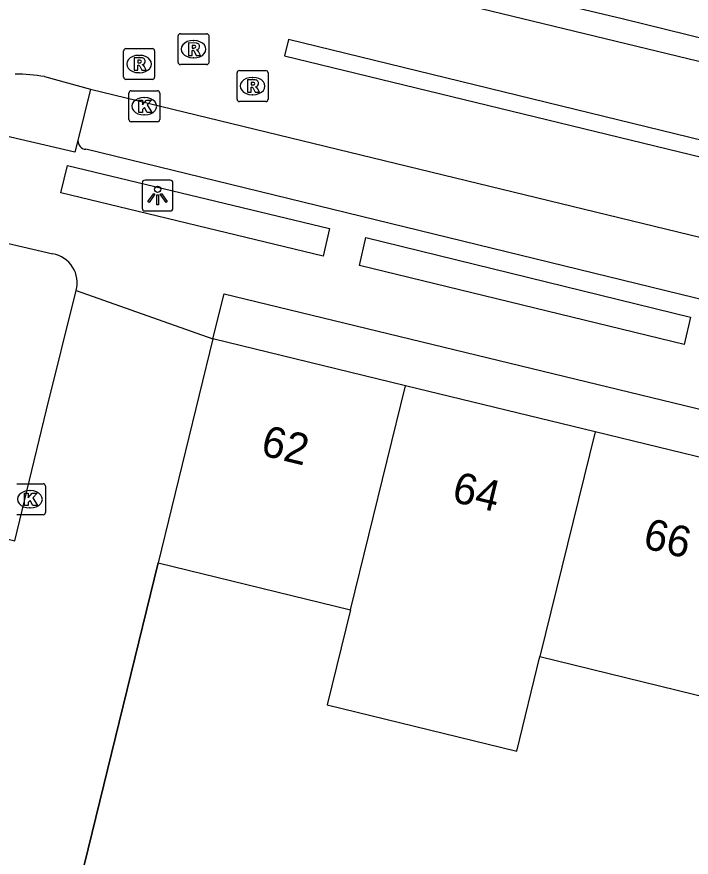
# Model space of a CAD drawing. Extents: x 162812 to 163818, y 381639 to 382470.
# Drawn here: x 163530.94 to 163552.74, y 382218.95 to 382246.1 of the extents above; entities that cross this region are included whole.
import ezdxf

# ---------------------------------------------------------------- set-up
doc = ezdxf.new("R2010")
doc.units = 0
for name, color, linetype in [('IMGEO_Haag', 7, 'Continuous'), ('IMGEO_Kolk', 7, 'Continuous'), ('IMGEO_Lichtpunt', 7, 'Continuous'), ('IMGEO_Muur', 7, 'Continuous'), ('IMGEO_Pand', 7, 'Continuous'), ('IMGEO_Pand_nummerreeks', 7, 'Continuous'), ('IMGEO_Parkeervlak_open', 7, 'Continuous'), ('IMGEO_Rijbaan_lokaal_gesloten', 7, 'Continuous'), ('IMGEO_Rioolput', 7, 'Continuous'), ('IMGEO_Voetpad_open', 7, 'Continuous')]:
    doc.layers.add(name, color=color, linetype=linetype)

msp = doc.modelspace()

# ---------------------------------------------------------------- linework, layer by layer
at = {"layer": 'IMGEO_Haag'}
msp.add_lwpolyline([(163578.988, 382239.022), (163550.509, 382246.034), (163537.036, 382249.227), (163536.9, 382248.564)], dxfattribs=at)
at = {"layer": 'IMGEO_Kolk'}
for p, q in [((163534.562, 382242.781), (163534.562, 382243.633)), ((163534.637, 382243.707), (163535.489, 382243.707)), ((163535.563, 382243.633), (163535.563, 382242.781)), ((163535.05, 382243.487), (163535.075, 382243.487)), ((163535.489, 382242.707), (163534.637, 382242.707)), ((163535.073, 382242.927), (163535.048, 382242.927)), ((163530.943, 382231.013), (163531.795, 382231.013)), ((163531.356, 382230.793), (163531.381, 382230.793)), ((163531.869, 382230.939), (163531.869, 382230.087)), ((163531.379, 382230.233), (163531.354, 382230.233)), ((163531.795, 382230.013), (163530.943, 382230.013))]:
    msp.add_line(p, q, dxfattribs=at)
for points in [[(163534.562, 382242.781), (163534.562, 382243.633)], [(163534.637, 382243.707), (163535.489, 382243.707)], [(163535.563, 382243.633), (163535.563, 382242.781)], [(163534.883, 382243.407), (163535.006, 382243.407), (163535.006, 382243.256), (163535.136, 382243.407), (163535.3, 382243.407), (163535.154, 382243.256), (163535.307, 382243.007), (163535.155, 382243.007), (163535.07, 382243.171), (163535.006, 382243.104), (163535.006, 382243.007), (163534.883, 382243.007), (163534.883, 382243.407)], [(163535.489, 382242.707), (163534.637, 382242.707)], [(163530.943, 382231.013), (163531.795, 382231.013)], [(163531.869, 382230.939), (163531.869, 382230.087)], [(163531.189, 382230.713), (163531.312, 382230.713), (163531.312, 382230.562), (163531.442, 382230.713), (163531.606, 382230.713), (163531.46, 382230.562), (163531.613, 382230.313), (163531.461, 382230.313), (163531.376, 382230.477), (163531.312, 382230.41), (163531.312, 382230.313), (163531.189, 382230.313), (163531.189, 382230.713)], [(163531.795, 382230.013), (163530.943, 382230.013)]]:
    msp.add_lwpolyline(points, dxfattribs=at)
for centre, start, end in [((163534.639, 382243.631), 91.552, 178.448), ((163534.639, 382243.631), 91.552, 178.448), ((163535.487, 382243.631), 1.552, 88.448), ((163535.487, 382243.631), 1.552, 88.448), ((163534.639, 382242.783), 181.552, 268.448), ((163534.639, 382242.783), 181.552, 268.448), ((163535.487, 382242.783), 271.552, 358.448), ((163535.487, 382242.783), 271.552, 358.448), ((163531.793, 382230.937), 1.552, 88.448), ((163531.793, 382230.937), 1.552, 88.448), ((163531.793, 382230.089), 271.552, 358.448), ((163531.793, 382230.089), 271.552, 358.448)]:
    msp.add_arc(centre, 0.0765, start, end, dxfattribs=at)
for centre, major_axis, ratio, start_param, end_param in [((163535.049, 382243.207), (-0.387, 0.002), 0.722429, 4.712389, 7.853982), ((163535.074, 382243.207), (-0.39, 0.002), 0.717154, 1.570796, 4.712389), ((163531.355, 382230.513), (-0.387, 0.002), 0.722429, 4.712389, 7.853982), ((163531.38, 382230.513), (-0.39, 0.002), 0.717154, 1.570796, 4.712389)]:
    msp.add_ellipse(centre, major_axis=major_axis, ratio=ratio, start_param=start_param, end_param=end_param, dxfattribs=at)
at = {"layer": 'IMGEO_Lichtpunt'}
for p, q in [((163535.896, 382240.821), (163535.088, 382240.821)), ((163535.896, 382240.821), (163535.088, 382240.821)), ((163534.994, 382240.726), (163534.994, 382239.919)), ((163534.994, 382240.726), (163534.994, 382239.919)), ((163535.99, 382239.919), (163535.99, 382240.726)), ((163535.99, 382239.919), (163535.99, 382240.726)), ((163535.088, 382239.825), (163535.896, 382239.825)), ((163535.088, 382239.825), (163535.896, 382239.825))]:
    msp.add_line(p, q, dxfattribs=at)
for points in [[(163535.368, 382240.39), (163535.407, 382240.362), (163535.219, 382240.1), (163535.181, 382240.127), (163535.368, 382240.39)], [(163535.47, 382240.342), (163535.517, 382240.342), (163535.517, 382240.02), (163535.47, 382240.02), (163535.47, 382240.342)], [(163535.58, 382240.362), (163535.618, 382240.389), (163535.805, 382240.127), (163535.766, 382240.099), (163535.58, 382240.362)]]:
    msp.add_lwpolyline(points, dxfattribs=at)
msp.add_circle((163535.493, 382240.524), 0.0994, dxfattribs=at)
for centre, start, end in [((163535.088, 382240.726), 90, 180), ((163535.088, 382240.726), 90, 180), ((163535.896, 382240.726), 0, 90), ((163535.896, 382240.726), 0, 90), ((163535.088, 382239.919), 180, 270), ((163535.088, 382239.919), 180, 270), ((163535.896, 382239.919), 270, 0), ((163535.896, 382239.919), 270, 360)]:
    msp.add_arc(centre, 0.0946, start, end, dxfattribs=at)
at = {"layer": 'IMGEO_Muur'}
msp.add_lwpolyline([(163532.122, 382214.609), (163535.508, 382228.464)], dxfattribs=at)
at = {"layer": 'IMGEO_Pand'}
for points in [[(163537.281, 382235.69), (163535.508, 382228.464)], [(163543.501, 382234.18), (163537.281, 382235.69)], [(163541.725, 382226.94), (163543.501, 382234.18)], [(163549.629, 382232.693), (163543.501, 382234.18)], [(163549.629, 382232.693), (163547.85, 382225.438)], [(163555.737, 382231.21), (163549.629, 382232.693)], [(163535.508, 382228.464), (163541.725, 382226.94)], [(163541.725, 382226.94), (163540.974, 382223.877), (163547.099, 382222.375), (163547.85, 382225.438)], [(163547.85, 382225.438), (163553.954, 382223.942)]]:
    msp.add_lwpolyline(points, dxfattribs=at)
at = {"layer": 'IMGEO_Parkeervlak_open'}
msp.add_lwpolyline([(163533.322, 382243.762), (163532.92, 382242.102)], dxfattribs=at)
at = {"layer": 'IMGEO_Rijbaan_lokaal_gesloten'}
for points in [[(163536.9, 382248.564), (163540.29, 382247.741), (163577.291, 382238.78)], [(163539.726, 382245.366), (163539.593, 382244.836), (163574.34, 382236.394), (163574.445, 382236.893), (163539.726, 382245.366)], [(163531.84, 382244.165), (163533.322, 382243.762)], [(163533.322, 382243.762), (163574.698, 382233.719)]]:
    msp.add_lwpolyline(points, dxfattribs=at)
msp.add_arc((163530.85, 382238.238), 6.009, 80.5177, 89.6568, dxfattribs=at)
at = {"layer": 'IMGEO_Rioolput'}
for p, q in [((163536.153, 382244.624), (163536.153, 382245.476)), ((163536.228, 382245.55), (163537.08, 382245.55)), ((163537.154, 382245.476), (163537.154, 382244.624)), ((163536.641, 382245.33), (163536.666, 382245.33)), ((163534.396, 382244.145), (163534.396, 382244.997)), ((163534.471, 382245.071), (163535.323, 382245.071)), ((163535.397, 382244.997), (163535.397, 382244.145)), ((163534.884, 382244.851), (163534.909, 382244.851)), ((163536.664, 382244.77), (163536.639, 382244.77)), ((163537.08, 382244.55), (163536.228, 382244.55)), ((163538.136, 382244.359), (163538.988, 382244.359)), ((163535.323, 382244.071), (163534.471, 382244.071)), ((163534.907, 382244.291), (163534.882, 382244.291)), ((163538.061, 382243.433), (163538.061, 382244.285)), ((163538.549, 382244.139), (163538.574, 382244.139)), ((163539.062, 382244.285), (163539.062, 382243.433)), ((163538.572, 382243.579), (163538.547, 382243.579)), ((163538.988, 382243.359), (163538.136, 382243.359))]:
    msp.add_line(p, q, dxfattribs=at)
for points in [[(163536.153, 382244.624), (163536.153, 382245.476)], [(163536.228, 382245.55), (163537.08, 382245.55)], [(163537.154, 382245.476), (163537.154, 382244.624)], [(163536.742, 382245.248), (163536.49, 382245.25), (163536.49, 382244.85)], [(163536.668, 382245.169), (163536.614, 382245.169), (163536.614, 382245.088)], [(163534.396, 382244.145), (163534.396, 382244.997)], [(163534.471, 382245.071), (163535.323, 382245.071)], [(163535.397, 382244.997), (163535.397, 382244.145)], [(163536.49, 382244.85), (163536.614, 382244.85), (163536.614, 382245.012), (163536.625, 382245.012)], [(163536.614, 382245.088), (163536.666, 382245.088)], [(163536.672, 382244.983), (163536.743, 382244.85), (163536.883, 382244.85), (163536.818, 382244.976)], [(163534.985, 382244.769), (163534.733, 382244.771), (163534.733, 382244.371)], [(163534.911, 382244.69), (163534.857, 382244.69), (163534.857, 382244.609)], [(163534.857, 382244.609), (163534.909, 382244.609)], [(163534.733, 382244.371), (163534.857, 382244.371), (163534.857, 382244.533), (163534.868, 382244.533)], [(163534.915, 382244.504), (163534.986, 382244.371), (163535.126, 382244.371), (163535.061, 382244.497)], [(163537.08, 382244.55), (163536.228, 382244.55)], [(163538.136, 382244.359), (163538.988, 382244.359)], [(163535.323, 382244.071), (163534.471, 382244.071)], [(163538.061, 382243.433), (163538.061, 382244.285)], [(163538.65, 382244.057), (163538.398, 382244.059), (163538.398, 382243.659)], [(163539.062, 382244.285), (163539.062, 382243.433)], [(163538.398, 382243.659), (163538.522, 382243.659), (163538.522, 382243.821), (163538.533, 382243.821)], [(163538.576, 382243.978), (163538.522, 382243.978), (163538.522, 382243.897)], [(163538.522, 382243.897), (163538.574, 382243.897)], [(163538.58, 382243.792), (163538.651, 382243.659), (163538.791, 382243.659), (163538.726, 382243.785)], [(163538.988, 382243.359), (163538.136, 382243.359)]]:
    msp.add_lwpolyline(points, dxfattribs=at)
for centre, radius, start, end in [((163536.23, 382245.474), 0.0765, 91.552, 178.448), ((163536.23, 382245.474), 0.0765, 91.552, 178.448), ((163537.078, 382245.474), 0.0765, 1.552, 88.448), ((163537.078, 382245.474), 0.0765, 1.552, 88.448), ((163536.674, 382245.073), 0.0964, 77.0061, 93.1865), ((163536.688, 382245.13), 0.0378, 276.6634, 79.6772), ((163536.741, 382245.138), 0.109, 350.3612, 89.416), ((163534.473, 382244.995), 0.0765, 91.552, 178.448), ((163534.473, 382244.995), 0.0765, 91.552, 178.448), ((163535.321, 382244.995), 0.0765, 1.552, 88.448), ((163535.321, 382244.995), 0.0765, 1.552, 88.448), ((163536.624, 382244.959), 0.0533, 26.0293, 88.6989), ((163536.65, 382245.277), 0.19, 274.7715, 282.9687), ((163536.739, 382245.138), 0.112, 277.5842, 350.9817), ((163536.723, 382244.923), 0.108, 29.5134, 73.7905), ((163534.893, 382244.798), 0.19, 274.7715, 282.9687), ((163534.917, 382244.594), 0.0964, 77.0061, 93.1865), ((163534.931, 382244.651), 0.0378, 276.6634, 79.6772), ((163534.984, 382244.659), 0.109, 350.3612, 89.416), ((163534.982, 382244.659), 0.112, 277.5842, 350.9817), ((163536.23, 382244.626), 0.0765, 181.552, 268.448), ((163536.23, 382244.626), 0.0765, 181.552, 268.448), ((163537.078, 382244.626), 0.0765, 271.552, 358.448), ((163537.078, 382244.626), 0.0765, 271.552, 358.448), ((163534.867, 382244.48), 0.0533, 26.0293, 88.6989), ((163534.966, 382244.444), 0.108, 29.5134, 73.7905), ((163538.138, 382244.283), 0.0765, 91.552, 178.448), ((163538.138, 382244.283), 0.0765, 91.552, 178.448), ((163538.986, 382244.283), 0.0765, 1.552, 88.448), ((163538.986, 382244.283), 0.0765, 1.552, 88.448), ((163534.473, 382244.147), 0.0765, 181.552, 268.448), ((163534.473, 382244.147), 0.0765, 181.552, 268.448), ((163535.321, 382244.147), 0.0765, 271.552, 358.448), ((163535.321, 382244.147), 0.0765, 271.552, 358.448), ((163538.649, 382243.947), 0.109, 350.3612, 89.416), ((163538.532, 382243.768), 0.0533, 26.0293, 88.6989), ((163538.558, 382244.086), 0.19, 274.7715, 282.9687), ((163538.582, 382243.882), 0.0964, 77.0061, 93.1865), ((163538.596, 382243.939), 0.0378, 276.6634, 79.6772), ((163538.647, 382243.947), 0.112, 277.5842, 350.9817), ((163538.631, 382243.732), 0.108, 29.5134, 73.7905), ((163538.138, 382243.435), 0.0765, 181.552, 268.448), ((163538.138, 382243.435), 0.0765, 181.552, 268.448), ((163538.986, 382243.435), 0.0765, 271.552, 358.448), ((163538.986, 382243.435), 0.0765, 271.552, 358.448)]:
    msp.add_arc(centre, radius, start, end, dxfattribs=at)
for centre, major_axis, ratio, start_param, end_param in [((163536.64, 382245.05), (-0.387, 0.002), 0.722429, 4.712389, 7.853982), ((163536.665, 382245.05), (-0.39, 0.002), 0.717154, 1.570796, 4.712389), ((163534.883, 382244.571), (-0.387, 0.002), 0.722429, 4.712389, 7.853982), ((163534.908, 382244.571), (-0.39, 0.002), 0.717154, 1.570796, 4.712389), ((163538.548, 382243.859), (-0.387, 0.002), 0.722429, 4.712389, 7.853982), ((163538.573, 382243.859), (-0.39, 0.002), 0.717154, 1.570796, 4.712389)]:
    msp.add_ellipse(centre, major_axis=major_axis, ratio=ratio, start_param=start_param, end_param=end_param, dxfattribs=at)
at = {"layer": 'IMGEO_Voetpad_open'}
for points in [[(163532.92, 382242.102), (163532.816, 382241.725), (163530.083, 382242.354), (163530.466, 382244.165)], [(163573.925, 382231.877), (163533.171, 382241.817)], [(163541.05, 382239.26), (163540.844, 382238.364), (163532.366, 382240.414), (163532.586, 382241.288), (163541.05, 382239.26)], [(163530.162, 382238.891), (163532.111, 382238.443)], [(163552.717, 382236.391), (163552.512, 382235.512), (163542.018, 382238.061), (163542.224, 382238.966), (163552.717, 382236.391)], [(163528.591, 382229.738), (163530.879, 382229.172), (163531.906, 382233.403), (163532.865, 382237.257)], [(163532.865, 382237.257), (163537.281, 382235.69)], [(163537.281, 382235.69), (163537.639, 382237.147), (163562.437, 382231.139), (163574.725, 382228.173)], [(163535.508, 382228.464), (163532.122, 382214.609)]]:
    msp.add_lwpolyline(points, dxfattribs=at)
for centre, radius, start, end in [((163533.188, 382242.085), 0.268, 176.2846, 266.4562), ((163531.936, 382237.499), 0.96, 345.3709, 79.5214)]:
    msp.add_arc(centre, radius, start, end, dxfattribs=at)

# ---------------------------------------------------------------- texts
at = {"layer": 'IMGEO_Pand_nummerreeks'}
for s, p in [('62', (163538.788, 382231.949)), ('64', (163544.965, 382230.449)), ('66', (163551.139, 382228.95))]:
    msp.add_text(s, height=1, rotation=346.356, dxfattribs=at).set_placement(p)

doc.saveas('drawing.dxf')
